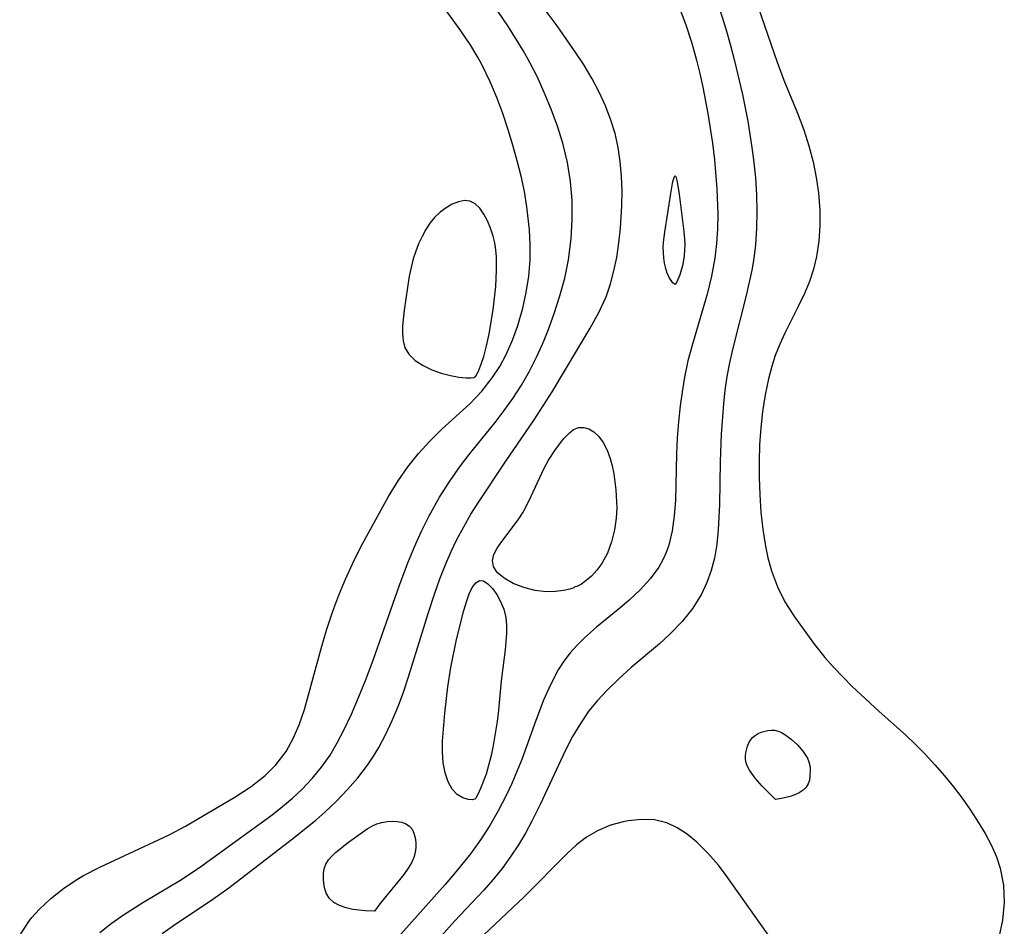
# Model space of a CAD drawing. Header units: metres. Extents: x 1073367 to 1082519, y 1569854 to 1574957.
# Tile 928 of 1056: x 1080643 to 1080741, y 1572897 to 1572988. Entities that reach past the tile are written whole.
import ezdxf

# ---------------------------------------------------------------- set-up
doc = ezdxf.new("R2010")
doc.units = ezdxf.units.M
doc.layers.add('CGG_CurvaNivelLidar_v1', color=253, linetype='Continuous', lineweight=30)

msp = doc.modelspace()

# ---------------------------------------------------------------- linework, layer by layer
at = {"layer": 'CGG_CurvaNivelLidar_v1'}
for p, q in [((1080715.9922, 1572991.071, 73), (1080718.6724, 1572983.2642, 73)), ((1080687.045, 1572986.4969, 73), (1080684.8468, 1572989.5543, 73)), ((1080696.7106, 1572986.9013, 72), (1080694.74, 1572989.5926, 72)), ((1080712.7036, 1572989.2167, 72.5), (1080713.5519, 1572986.574, 72.5)), ((1080691.8751, 1572986.7819, 72.5), (1080690.8045, 1572988.3586, 72.5)), ((1080708.9047, 1572988.7459, 72), (1080709.5607, 1572986.977, 72)), ((1080698.5936, 1572984.2085, 72), (1080696.7106, 1572986.9013, 72)), ((1080709.5607, 1572986.977, 72), (1080710.145, 1572985.1632, 72)), ((1080688.0962, 1572984.9363, 73), (1080687.045, 1572986.4969, 73)), ((1080693.3305, 1572984.4364, 72.5), (1080691.8751, 1572986.7819, 72.5)), ((1080713.5519, 1572986.574, 72.5), (1080713.9858, 1572985.0529, 72.5)), ((1080688.7547, 1572983.8527, 73), (1080688.0962, 1572984.9363, 73)), ((1080710.145, 1572985.1632, 72), (1080710.6247, 1572983.4467, 72)), ((1080713.9858, 1572985.0529, 72.5), (1080714.3885, 1572983.521, 72.5)), ((1080689.2016, 1572983.0461, 73), (1080688.7547, 1572983.8527, 73)), ((1080693.9997, 1572983.2337, 72.5), (1080693.3305, 1572984.4364, 72.5)), ((1080699.3335, 1572983.0751, 72), (1080698.5936, 1572984.2085, 72)), ((1080690.0448, 1572981.3066, 73), (1080689.2016, 1572983.0461, 73)), ((1080694.7453, 1572981.7513, 72.5), (1080693.9997, 1572983.2337, 72.5)), ((1080700.2014, 1572981.6005, 72), (1080699.3335, 1572983.0751, 72)), ((1080710.6247, 1572983.4467, 72), (1080710.9517, 1572982.1184, 72)), ((1080714.3885, 1572983.521, 72.5), (1080715.1951, 1572980.0352, 72.5)), ((1080718.6724, 1572983.2642, 73), (1080719.3514, 1572981.4614, 73)), ((1080710.9517, 1572982.1184, 72), (1080711.2479, 1572980.7785, 72)), ((1080690.6969, 1572979.7324, 73), (1080690.0448, 1572981.3066, 73)), ((1080695.4329, 1572980.2432, 72.5), (1080694.7453, 1572981.7513, 72.5)), ((1080700.9087, 1572980.2638, 72), (1080700.2014, 1572981.6005, 72)), ((1080719.3514, 1572981.4614, 73), (1080720.6947, 1572978.1679, 73)), ((1080696.1267, 1572978.5774, 72.5), (1080695.4329, 1572980.2432, 72.5)), ((1080701.5462, 1572978.8931, 72), (1080700.9087, 1572980.2638, 72)), ((1080711.2479, 1572980.7785, 72), (1080711.747, 1572978.1523, 72)), ((1080715.1951, 1572980.0352, 72.5), (1080715.73, 1572977.3639, 72.5)), ((1080691.2873, 1572978.126, 73), (1080690.6969, 1572979.7324, 73)), ((1080691.8325, 1572976.4971, 73), (1080691.2873, 1572978.126, 73)), ((1080696.7537, 1572976.8921, 72.5), (1080696.1267, 1572978.5774, 72.5)), ((1080702.0902, 1572977.4845, 72), (1080701.5462, 1572978.8931, 72)), ((1080711.747, 1572978.1523, 72), (1080712.2091, 1572975.1836, 72)), ((1080720.6947, 1572978.1679, 73), (1080721.323, 1572976.5175, 73)), ((1080702.493, 1572976.139, 72), (1080702.0902, 1572977.4845, 72)), ((1080715.73, 1572977.3639, 72.5), (1080716.1586, 1572974.7645, 72.5)), ((1080692.3077, 1572974.9667, 73), (1080691.8325, 1572976.4971, 73)), ((1080697.2955, 1572975.1863, 72.5), (1080696.7537, 1572976.8921, 72.5)), ((1080702.7999, 1572974.7641, 72), (1080702.493, 1572976.139, 72)), ((1080721.323, 1572976.5175, 73), (1080721.84, 1572974.926, 73)), ((1080697.7689, 1572973.2484, 72.5), (1080697.2955, 1572975.1863, 72.5)), ((1080712.2091, 1572975.1836, 72), (1080712.4159, 1572973.5328, 72)), ((1080692.7443, 1572973.4245, 73), (1080692.3077, 1572974.9667, 73)), ((1080703.016, 1572973.3669, 72), (1080702.7999, 1572974.7641, 72)), ((1080716.1586, 1572974.7645, 72.5), (1080716.3229, 1572973.5025, 72.5)), ((1080721.84, 1572974.926, 73), (1080722.2627, 1572973.3143, 73)), ((1080693.1235, 1572971.9039, 73), (1080692.7443, 1572973.4245, 73)), ((1080698.0614, 1572971.3602, 72.5), (1080697.7689, 1572973.2484, 72.5)), ((1080703.1489, 1572971.8907, 72), (1080703.016, 1572973.3669, 72)), ((1080712.4159, 1572973.5328, 72), (1080712.6647, 1572970.6298, 72)), ((1080716.3229, 1572973.5025, 72.5), (1080716.4976, 1572971.7114, 72.5)), ((1080722.2627, 1572973.3143, 73), (1080722.5685, 1572971.7664, 73)), ((1080693.4481, 1572970.3747, 73), (1080693.1235, 1572971.9039, 73)), ((1080698.2107, 1572969.4533, 72.5), (1080698.0614, 1572971.3602, 72.5)), ((1080703.2012, 1572970.404, 72), (1080703.1489, 1572971.8907, 72)), ((1080708.0507, 1572970.1526, 71.5), (1080708.2737, 1572971.351, 71.5)), ((1080708.2737, 1572971.351, 71.5), (1080708.4182, 1572971.8451, 71.5)), ((1080708.4182, 1572971.8451, 71.5), (1080708.4883, 1572971.9214, 71.5)), ((1080708.4883, 1572971.9214, 71.5), (1080708.5577, 1572971.8419, 71.5)), ((1080708.5577, 1572971.8419, 71.5), (1080708.692, 1572971.3301, 71.5)), ((1080708.692, 1572971.3301, 71.5), (1080708.8879, 1572970.0946, 71.5)), ((1080716.4976, 1572971.7114, 72.5), (1080716.5975, 1572970.0362, 72.5)), ((1080722.5685, 1572971.7664, 73), (1080722.7822, 1572970.211, 73)), ((1080693.7095, 1572968.839, 73), (1080693.4481, 1572970.3747, 73)), ((1080703.1858, 1572968.9129, 72), (1080703.2012, 1572970.404, 72)), ((1080707.4619, 1572966.2882, 71.5), (1080708.0507, 1572970.1526, 71.5)), ((1080712.6647, 1572970.6298, 72), (1080712.7465, 1572968.1173, 72)), ((1080722.7822, 1572970.211, 73), (1080722.9123, 1572968.4811, 73)), ((1080686.8686, 1572969.3381, 73.5), (1080686.2559, 1572969.0956, 73.5)), ((1080687.4625, 1572969.4486, 73.5), (1080686.8686, 1572969.3381, 73.5)), ((1080688.0169, 1572969.3925, 73.5), (1080687.4625, 1572969.4486, 73.5)), ((1080688.5362, 1572969.1249, 73.5), (1080688.0169, 1572969.3925, 73.5)), ((1080688.9978, 1572968.6812, 73.5), (1080688.5362, 1572969.1249, 73.5)), ((1080698.2326, 1572967.5382, 72.5), (1080698.2107, 1572969.4533, 72.5)), ((1080708.8879, 1572970.0946, 71.5), (1080709.326, 1572966.6368, 71.5)), ((1080716.5975, 1572970.0362, 72.5), (1080716.6346, 1572968.3637, 72.5)), ((1080685.051, 1572968.2999, 73.5), (1080684.4984, 1572967.767, 73.5)), ((1080685.6437, 1572968.7448, 73.5), (1080685.051, 1572968.2999, 73.5)), ((1080686.2559, 1572969.0956, 73.5), (1080685.6437, 1572968.7448, 73.5)), ((1080689.4083, 1572968.1062, 73.5), (1080688.9978, 1572968.6812, 73.5)), ((1080693.9664, 1572966.5326, 73), (1080693.7095, 1572968.839, 73)), ((1080703.0517, 1572966.6962, 72), (1080703.1858, 1572968.9129, 72)), ((1080716.6346, 1572968.3637, 72.5), (1080716.604, 1572966.6969, 72.5)), ((1080722.9123, 1572968.4811, 73), (1080722.926, 1572966.9274, 73)), ((1080684.0317, 1572967.1895, 73.5), (1080683.6128, 1572966.5518, 73.5)), ((1080684.4984, 1572967.767, 73.5), (1080684.0317, 1572967.1895, 73.5)), ((1080689.7703, 1572967.4337, 73.5), (1080689.4083, 1572968.1062, 73.5)), ((1080690.0816, 1572966.6885, 73.5), (1080689.7703, 1572967.4337, 73.5)), ((1080698.1305, 1572965.6248, 72.5), (1080698.2326, 1572967.5382, 72.5)), ((1080712.7465, 1572968.1173, 72), (1080712.7218, 1572966.6329, 72)), ((1080683.6128, 1572966.5518, 73.5), (1080683.2368, 1572965.8683, 73.5)), ((1080690.3353, 1572965.8885, 73.5), (1080690.0816, 1572966.6885, 73.5)), ((1080694.039, 1572965.0242, 73), (1080693.9664, 1572966.5326, 73)), ((1080702.8884, 1572965.2233, 72), (1080703.0517, 1572966.6962, 72)), ((1080707.341, 1572965.3076, 71.5), (1080707.4619, 1572966.2882, 71.5)), ((1080709.326, 1572966.6368, 71.5), (1080709.427, 1572965.6289, 71.5)), ((1080712.7218, 1572966.6329, 72), (1080712.6297, 1572965.1574, 72)), ((1080716.604, 1572966.6969, 72.5), (1080716.4959, 1572965.0391, 72.5)), ((1080722.926, 1572966.9274, 73), (1080722.829, 1572965.3901, 73)), ((1080683.2368, 1572965.8683, 73.5), (1080682.9016, 1572965.1496, 73.5)), ((1080690.4885, 1572965.2266, 73.5), (1080690.3353, 1572965.8885, 73.5)), ((1080690.5991, 1572964.5447, 73.5), (1080690.4885, 1572965.2266, 73.5)), ((1080697.8638, 1572963.5335, 72.5), (1080698.1305, 1572965.6248, 72.5)), ((1080702.6637, 1572963.7685, 72), (1080702.8884, 1572965.2233, 72)), ((1080707.3112, 1572964.7683, 71.5), (1080707.341, 1572965.3076, 71.5)), ((1080709.427, 1572965.6289, 71.5), (1080709.4482, 1572965.062, 71.5)), ((1080722.829, 1572965.3901, 73), (1080722.603, 1572963.8782, 73)), ((1080682.6081, 1572964.4033, 73.5), (1080682.3601, 1572963.6345, 73.5)), ((1080682.9016, 1572965.1496, 73.5), (1080682.6081, 1572964.4033, 73.5)), ((1080690.6659, 1572963.8482, 73.5), (1080690.5991, 1572964.5447, 73.5)), ((1080694.0195, 1572963.5221, 73), (1080694.039, 1572965.0242, 73)), ((1080707.3566, 1572963.7328, 71.5), (1080707.3112, 1572964.7683, 71.5)), ((1080709.4482, 1572965.062, 71.5), (1080709.3967, 1572963.9782, 71.5)), ((1080712.6297, 1572965.1574, 72), (1080712.4563, 1572963.6938, 72)), ((1080716.4959, 1572965.0391, 72.5), (1080716.3364, 1572963.6704, 72.5)), ((1080682.3601, 1572963.6345, 73.5), (1080682.1446, 1572962.7768, 73.5)), ((1080690.6804, 1572962.5054, 73.5), (1080690.6659, 1572963.8482, 73.5)), ((1080693.8799, 1572961.9007, 73), (1080694.0195, 1572963.5221, 73)), ((1080697.487, 1572961.7251, 72.5), (1080697.8638, 1572963.5335, 72.5)), ((1080702.3914, 1572962.4343, 72), (1080702.6637, 1572963.7685, 72)), ((1080707.4304, 1572963.2109, 71.5), (1080707.3566, 1572963.7328, 71.5)), ((1080709.3967, 1572963.9782, 71.5), (1080709.2491, 1572963.0594, 71.5)), ((1080712.4563, 1572963.6938, 72), (1080712.1163, 1572961.897, 72)), ((1080716.3364, 1572963.6704, 72.5), (1080716.1411, 1572962.4957, 72.5)), ((1080722.603, 1572963.8782, 73), (1080722.2963, 1572962.6199, 73)), ((1080682.1446, 1572962.7768, 73.5), (1080681.9715, 1572961.9047, 73.5)), ((1080690.594, 1572960.8679, 73.5), (1080690.6804, 1572962.5054, 73.5)), ((1080702.044, 1572961.1298, 72), (1080702.3914, 1572962.4343, 72)), ((1080707.5478, 1572962.6828, 71.5), (1080707.4304, 1572963.2109, 71.5)), ((1080707.703, 1572962.2027, 71.5), (1080707.5478, 1572962.6828, 71.5)), ((1080709.2491, 1572963.0594, 71.5), (1080708.952, 1572962.0567, 71.5)), ((1080716.1411, 1572962.4957, 72.5), (1080715.5854, 1572959.9776, 72.5)), ((1080722.2963, 1572962.6199, 73), (1080721.893, 1572961.3897, 73)), ((1080681.9715, 1572961.9047, 73.5), (1080681.4511, 1572958.5199, 73.5)), ((1080693.6306, 1572960.2962, 73), (1080693.8799, 1572961.9007, 73)), ((1080696.9998, 1572959.9369, 72.5), (1080697.487, 1572961.7251, 72.5)), ((1080707.8907, 1572961.7915, 71.5), (1080707.703, 1572962.2027, 71.5)), ((1080708.089, 1572961.4763, 71.5), (1080707.8907, 1572961.7915, 71.5)), ((1080708.2763, 1572961.2481, 71.5), (1080708.089, 1572961.4763, 71.5)), ((1080708.6487, 1572961.3429, 71.5), (1080708.5, 1572961.0818, 71.5)), ((1080708.952, 1572962.0567, 71.5), (1080708.6487, 1572961.3429, 71.5)), ((1080712.1163, 1572961.897, 72), (1080711.6708, 1572960.1175, 72)), ((1080721.893, 1572961.3897, 73), (1080721.4044, 1572960.191, 73)), ((1080690.3409, 1572958.5981, 73.5), (1080690.594, 1572960.8679, 73.5)), ((1080693.2871, 1572958.7141, 73), (1080693.6306, 1572960.2962, 73)), ((1080701.6022, 1572959.8634, 72), (1080702.044, 1572961.1298, 72)), ((1080708.4223, 1572961.1136, 71.5), (1080708.2763, 1572961.2481, 71.5)), ((1080708.5, 1572961.0818, 71.5), (1080708.4223, 1572961.1136, 71.5)), ((1080696.4267, 1572958.1695, 72.5), (1080696.9998, 1572959.9369, 72.5)), ((1080700.8698, 1572958.2781, 72), (1080701.6022, 1572959.8634, 72)), ((1080711.6708, 1572960.1175, 72), (1080710.207, 1572955.1342, 72)), ((1080715.5854, 1572959.9776, 72.5), (1080714.1986, 1572954.6012, 72.5)), ((1080721.4044, 1572960.191, 73), (1080720.7663, 1572958.8693, 73)), ((1080681.4511, 1572958.5199, 73.5), (1080681.2938, 1572956.94, 73.5)), ((1080690.1514, 1572957.3617, 73.5), (1080690.3409, 1572958.5981, 73.5)), ((1080692.8007, 1572956.9886, 73), (1080693.2871, 1572958.7141, 73)), ((1080720.7663, 1572958.8693, 73), (1080719.4237, 1572956.2371, 73)), ((1080689.9271, 1572956.1314, 73.5), (1080690.1514, 1572957.3617, 73.5)), ((1080695.7837, 1572956.425, 72.5), (1080696.4267, 1572958.1695, 72.5)), ((1080700.014, 1572956.735, 72), (1080700.8698, 1572958.2781, 72)), ((1080681.2938, 1572956.94, 73.5), (1080681.2832, 1572956.18, 73.5)), ((1080692.2733, 1572955.5111, 73), (1080692.8007, 1572956.9886, 73)), ((1080695.2509, 1572955.1167, 72.5), (1080695.7837, 1572956.425, 72.5)), ((1080696.2304, 1572950.3795, 72), (1080700.014, 1572956.735, 72)), ((1080681.2832, 1572956.18, 73.5), (1080681.3447, 1572955.4518, 73.5)), ((1080681.3447, 1572955.4518, 73.5), (1080681.5399, 1572954.7497, 73.5)), ((1080689.6733, 1572954.9619, 73.5), (1080689.9271, 1572956.1314, 73.5)), ((1080691.6392, 1572954.088, 73), (1080692.2733, 1572955.5111, 73)), ((1080719.4237, 1572956.2371, 73), (1080718.9281, 1572955.1243, 73)), ((1080681.5399, 1572954.7497, 73.5), (1080681.9408, 1572954.0852, 73.5)), ((1080689.3969, 1572953.9074, 73.5), (1080689.6733, 1572954.9619, 73.5)), ((1080694.67, 1572953.831, 72.5), (1080695.2509, 1572955.1167, 72.5)), ((1080710.207, 1572955.1342, 72), (1080709.771, 1572953.4586, 72)), ((1080714.1986, 1572954.6012, 72.5), (1080713.9023, 1572953.2474, 72.5)), ((1080718.9281, 1572955.1243, 73), (1080718.4853, 1572953.9818, 73)), ((1080681.9408, 1572954.0852, 73.5), (1080682.5582, 1572953.4887, 73.5)), ((1080682.5582, 1572953.4887, 73.5), (1080683.339, 1572952.9798, 73.5)), ((1080689.1518, 1572953.1376, 73.5), (1080689.3969, 1572953.9074, 73.5)), ((1080690.9879, 1572952.9041, 73), (1080691.6392, 1572954.088, 73)), ((1080693.947, 1572952.4212, 72.5), (1080694.67, 1572953.831, 72.5)), ((1080709.771, 1572953.4586, 72), (1080709.4297, 1572951.8392, 72)), ((1080718.4853, 1572953.9818, 73), (1080718.1664, 1572953.0236, 73)), ((1080683.339, 1572952.9798, 73.5), (1080684.2232, 1572952.5591, 73.5)), ((1080684.2232, 1572952.5591, 73.5), (1080685.152, 1572952.2274, 73.5)), ((1080688.6723, 1572952.0415, 73.5), (1080688.9131, 1572952.5225, 73.5)), ((1080688.9131, 1572952.5225, 73.5), (1080689.1518, 1572953.1376, 73.5)), ((1080690.247, 1572951.7781, 73), (1080690.9879, 1572952.9041, 73)), ((1080693.1534, 1572951.0493, 72.5), (1080693.947, 1572952.4212, 72.5)), ((1080713.9023, 1572953.2474, 72.5), (1080713.66, 1572951.8931, 72.5)), ((1080718.1664, 1572953.0236, 73), (1080717.7964, 1572951.6632, 73)), ((1080685.152, 1572952.2274, 73.5), (1080686.0678, 1572951.9858, 73.5)), ((1080686.0678, 1572951.9858, 73.5), (1080686.9143, 1572951.834, 73.5)), ((1080686.9143, 1572951.834, 73.5), (1080687.6353, 1572951.7689, 73.5)), ((1080687.6353, 1572951.7689, 73.5), (1080688.1065, 1572951.772, 73.5)), ((1080688.1065, 1572951.772, 73.5), (1080688.4082, 1572951.8075, 73.5)), ((1080688.4082, 1572951.8075, 73.5), (1080688.5, 1572951.8563, 73.5)), ((1080688.5, 1572951.8563, 73.5), (1080688.562, 1572951.8853, 73.5)), ((1080688.562, 1572951.8853, 73.5), (1080688.6723, 1572952.0415, 73.5)), ((1080689.193, 1572950.445, 73), (1080690.247, 1572951.7781, 73)), ((1080709.4297, 1572951.8392, 72), (1080709.2146, 1572950.5791, 72)), ((1080713.66, 1572951.8931, 72.5), (1080713.4652, 1572950.5287, 72.5)), ((1080717.7964, 1572951.6632, 73), (1080717.462, 1572950.0553, 73)), ((1080692.2948, 1572949.7169, 72.5), (1080693.1534, 1572951.0493, 72.5)), ((1080709.2146, 1572950.5791, 72), (1080708.9926, 1572948.979, 72)), ((1080713.4652, 1572950.5287, 72.5), (1080713.3107, 1572949.1564, 72.5)), ((1080688.0297, 1572949.2089, 73), (1080689.193, 1572950.445, 73)), ((1080691.4268, 1572948.4928, 72.5), (1080692.2948, 1572949.7169, 72.5)), ((1080694.4428, 1572947.5615, 72), (1080696.2304, 1572950.3795, 72)), ((1080717.462, 1572950.0553, 73), (1080717.2114, 1572948.419, 73)), ((1080685.2183, 1572946.6404, 73), (1080688.0297, 1572949.2089, 73)), ((1080690.5196, 1572947.2979, 72.5), (1080691.4268, 1572948.4928, 72.5)), ((1080708.9926, 1572948.979, 72), (1080708.8211, 1572947.3751, 72)), ((1080713.3107, 1572949.1564, 72.5), (1080713.0849, 1572946.1287, 72.5)), ((1080691.5448, 1572943.3627, 72), (1080694.4428, 1572947.5615, 72)), ((1080717.2114, 1572948.419, 73), (1080717.032, 1572946.7626, 73)), ((1080684.0276, 1572945.4606, 73), (1080685.2183, 1572946.6404, 73)), ((1080687.9579, 1572944.113, 72.5), (1080690.5196, 1572947.2979, 72.5)), ((1080697.8689, 1572946.2202, 71.5), (1080698.3577, 1572946.6001, 71.5)), ((1080698.3577, 1572946.6001, 71.5), (1080698.8653, 1572946.8126, 71.5)), ((1080698.8653, 1572946.8126, 71.5), (1080699.3706, 1572946.8235, 71.5)), ((1080699.3706, 1572946.8235, 71.5), (1080699.8809, 1572946.6659, 71.5)), ((1080699.8809, 1572946.6659, 71.5), (1080700.3766, 1572946.3665, 71.5)), ((1080708.8211, 1572947.3751, 72), (1080708.6979, 1572945.7725, 72)), ((1080717.032, 1572946.7626, 73), (1080716.9166, 1572945.093, 73)), ((1080696.5582, 1572944.6267, 71.5), (1080697.3922, 1572945.7178, 71.5)), ((1080697.3922, 1572945.7178, 71.5), (1080697.8689, 1572946.2202, 71.5)), ((1080700.3766, 1572946.3665, 71.5), (1080700.8367, 1572945.9424, 71.5)), ((1080700.8367, 1572945.9424, 71.5), (1080701.3052, 1572945.3078, 71.5)), ((1080708.6979, 1572945.7725, 72), (1080708.6225, 1572944.1768, 72)), ((1080713.0849, 1572946.1287, 72.5), (1080712.9856, 1572943.4161, 72.5)), ((1080682.897, 1572944.2093, 73), (1080684.0276, 1572945.4606, 73)), ((1080695.8591, 1572943.5336, 71.5), (1080696.5582, 1572944.6267, 71.5)), ((1080701.3052, 1572945.3078, 71.5), (1080701.699, 1572944.556, 71.5)), ((1080716.9166, 1572945.093, 73), (1080716.8628, 1572943.4345, 73)), ((1080681.839, 1572942.8888, 73), (1080682.897, 1572944.2093, 73)), ((1080687.0848, 1572942.9786, 72.5), (1080687.9579, 1572944.113, 72.5)), ((1080701.699, 1572944.556, 71.5), (1080702.0178, 1572943.7165, 71.5)), ((1080702.0178, 1572943.7165, 71.5), (1080702.2231, 1572942.9721, 71.5)), ((1080708.6225, 1572944.1768, 72), (1080708.5108, 1572939.526, 72)), ((1080680.8571, 1572941.4859, 73), (1080681.839, 1572942.8888, 73)), ((1080686.0055, 1572941.4454, 72.5), (1080687.0848, 1572942.9786, 72.5)), ((1080688.891, 1572939.3954, 72), (1080691.5448, 1572943.3627, 72)), ((1080693.895, 1572939.4645, 71.5), (1080695.4331, 1572942.7506, 71.5)), ((1080695.4331, 1572942.7506, 71.5), (1080695.8591, 1572943.5336, 71.5)), ((1080702.2231, 1572942.9721, 71.5), (1080702.3825, 1572942.1941, 71.5)), ((1080712.9856, 1572943.4161, 72.5), (1080712.9156, 1572939.111, 72.5)), ((1080716.8628, 1572943.4345, 73), (1080716.8674, 1572941.8553, 73)), ((1080702.3825, 1572942.1941, 71.5), (1080702.5911, 1572940.5737, 71.5)), ((1080716.8674, 1572941.8553, 73), (1080716.93, 1572940.1027, 73)), ((1080679.8945, 1572939.9143, 73), (1080680.8571, 1572941.4859, 73)), ((1080684.9983, 1572939.857, 72.5), (1080686.0055, 1572941.4454, 72.5)), ((1080678.9913, 1572938.3037, 73), (1080679.8945, 1572939.9143, 73)), ((1080683.9539, 1572938.0014, 72.5), (1080684.9983, 1572939.857, 72.5)), ((1080702.5911, 1572940.5737, 71.5), (1080702.6728, 1572938.8004, 71.5)), ((1080716.93, 1572940.1027, 73), (1080717.0526, 1572938.3622, 73)), ((1080688.1237, 1572938.1657, 72), (1080688.891, 1572939.3954, 72)), ((1080693.3376, 1572938.3737, 71.5), (1080693.895, 1572939.4645, 71.5)), ((1080702.6728, 1572938.8004, 71.5), (1080702.6148, 1572937.772, 71.5)), ((1080708.5108, 1572939.526, 72), (1080708.4002, 1572937.9811, 72)), ((1080712.9156, 1572939.111, 72.5), (1080712.791, 1572936.5892, 72.5)), ((1080677.1417, 1572934.9041, 73), (1080678.9913, 1572938.3037, 73)), ((1080683.1892, 1572936.4667, 72.5), (1080683.9539, 1572938.0014, 72.5)), ((1080687.3956, 1572936.9122, 72), (1080688.1237, 1572938.1657, 72)), ((1080692.8337, 1572937.5813, 71.5), (1080693.3376, 1572938.3737, 71.5)), ((1080702.6148, 1572937.772, 71.5), (1080702.4444, 1572936.5911, 71.5)), ((1080708.4002, 1572937.9811, 72), (1080708.1949, 1572936.4849, 72)), ((1080717.0526, 1572938.3622, 73), (1080717.2413, 1572936.6423, 73)), ((1080686.715, 1572935.632, 72), (1080687.3956, 1572936.9122, 72)), ((1080691.1977, 1572935.4417, 71.5), (1080692.8337, 1572937.5813, 71.5)), ((1080682.4812, 1572934.899, 72.5), (1080683.1892, 1572936.4667, 72.5)), ((1080702.4444, 1572936.5911, 71.5), (1080702.1541, 1572935.4001, 71.5)), ((1080708.1949, 1572936.4849, 72), (1080707.8532, 1572935.054, 72)), ((1080712.791, 1572936.5892, 72.5), (1080712.6401, 1572935.1699, 72.5)), ((1080717.2413, 1572936.6423, 73), (1080717.5082, 1572934.9532, 73)), ((1080676.3035, 1572933.2132, 73), (1080677.1417, 1572934.9041, 73)), ((1080681.8232, 1572933.3041, 72.5), (1080682.4812, 1572934.899, 72.5)), ((1080686.1371, 1572934.4272, 72), (1080686.715, 1572935.632, 72)), ((1080690.4024, 1572934.1438, 71.5), (1080690.7382, 1572934.7825, 71.5)), ((1080690.7382, 1572934.7825, 71.5), (1080691.1977, 1572935.4417, 71.5)), ((1080702.1541, 1572935.4001, 71.5), (1080701.7345, 1572934.2634, 71.5)), ((1080707.8532, 1572935.054, 72), (1080707.5991, 1572934.326, 72)), ((1080712.6401, 1572935.1699, 72.5), (1080712.4028, 1572933.7834, 72.5)), ((1080717.5082, 1572934.9532, 73), (1080717.7504, 1572933.7984, 73)), ((1080685.6045, 1572933.1997, 72), (1080686.1371, 1572934.4272, 72)), ((1080690.2586, 1572933.5248, 71.5), (1080690.4024, 1572934.1438, 71.5)), ((1080701.7345, 1572934.2634, 71.5), (1080701.1815, 1572933.2416, 71.5)), ((1080707.5991, 1572934.326, 72), (1080707.3113, 1572933.6774, 72)), ((1080712.4028, 1572933.7834, 72.5), (1080712.0859, 1572932.539, 72.5)), ((1080717.7504, 1572933.7984, 73), (1080718.0993, 1572932.5042, 73)), ((1080675.6009, 1572931.6591, 73), (1080676.3035, 1572933.2132, 73)), ((1080680.9872, 1572931.0811, 72.5), (1080681.8232, 1572933.3041, 72.5)), ((1080685.0175, 1572931.6955, 72), (1080685.6045, 1572933.1997, 72)), ((1080690.3672, 1572932.9232, 71.5), (1080690.2586, 1572933.5248, 71.5)), ((1080690.7517, 1572932.3339, 71.5), (1080690.3672, 1572932.9232, 71.5)), ((1080701.1815, 1572933.2416, 71.5), (1080700.6717, 1572932.5596, 71.5)), ((1080706.8497, 1572932.8582, 72), (1080705.9966, 1572931.6943, 72)), ((1080707.3113, 1572933.6774, 72), (1080706.8497, 1572932.8582, 72)), ((1080691.4341, 1572931.764, 71.5), (1080690.7517, 1572932.3339, 71.5)), ((1080700.1314, 1572931.9859, 71.5), (1080699.6046, 1572931.5272, 71.5)), ((1080700.6717, 1572932.5596, 71.5), (1080700.1314, 1572931.9859, 71.5)), ((1080712.0859, 1572932.539, 72.5), (1080711.6663, 1572931.339, 72.5)), ((1080718.0993, 1572932.5042, 73), (1080718.6881, 1572930.9159, 73)), ((1080674.9454, 1572930.0757, 73), (1080675.6009, 1572931.6591, 73)), ((1080678.3554, 1572923.6081, 72.5), (1080680.9872, 1572931.0811, 72.5)), ((1080684.477, 1572930.1698, 72), (1080685.0175, 1572931.6955, 72)), ((1080687.9494, 1572930.1965, 71.5), (1080688.256, 1572930.8456, 71.5)), ((1080688.256, 1572930.8456, 71.5), (1080688.5925, 1572931.3192, 71.5)), ((1080688.5925, 1572931.3192, 71.5), (1080688.9685, 1572931.5528, 71.5)), ((1080688.9685, 1572931.5528, 71.5), (1080689.3795, 1572931.4977, 71.5)), ((1080689.3795, 1572931.4977, 71.5), (1080689.8171, 1572931.2093, 71.5)), ((1080689.8171, 1572931.2093, 71.5), (1080690.2599, 1572930.7462, 71.5)), ((1080692.339, 1572931.2511, 71.5), (1080691.4341, 1572931.764, 71.5)), ((1080693.3898, 1572930.8333, 71.5), (1080692.339, 1572931.2511, 71.5)), ((1080694.5118, 1572930.5466, 71.5), (1080693.3898, 1572930.8333, 71.5)), ((1080698.3829, 1572930.8222, 71.5), (1080697.9768, 1572930.6853, 71.5)), ((1080698.5, 1572930.9164, 71.5), (1080698.3829, 1572930.8222, 71.5)), ((1080698.6943, 1572930.9478, 71.5), (1080698.5, 1572930.9164, 71.5)), ((1080699.1347, 1572931.19, 71.5), (1080698.6943, 1572930.9478, 71.5)), ((1080699.6046, 1572931.5272, 71.5), (1080699.1347, 1572931.19, 71.5)), ((1080705.9966, 1572931.6943, 72), (1080705.0026, 1572930.6083, 72)), ((1080711.6663, 1572931.339, 72.5), (1080711.1346, 1572930.1935, 72.5)), ((1080718.6881, 1572930.9159, 73), (1080719.4393, 1572929.4074, 73)), ((1080674.3427, 1572928.4665, 73), (1080674.9454, 1572930.0757, 73)), ((1080683.844, 1572928.2368, 72), (1080684.477, 1572930.1698, 72)), ((1080687.6656, 1572929.4208, 71.5), (1080687.9494, 1572930.1965, 71.5)), ((1080690.2599, 1572930.7462, 71.5), (1080690.686, 1572930.1523, 71.5)), ((1080690.686, 1572930.1523, 71.5), (1080691.0714, 1572929.4596, 71.5)), ((1080695.6316, 1572930.4191, 71.5), (1080694.5118, 1572930.5466, 71.5)), ((1080696.5444, 1572930.4396, 71.5), (1080695.6316, 1572930.4191, 71.5)), ((1080697.3448, 1572930.5434, 71.5), (1080696.5444, 1572930.4396, 71.5)), ((1080697.9768, 1572930.6853, 71.5), (1080697.3448, 1572930.5434, 71.5)), ((1080705.0026, 1572930.6083, 72), (1080703.9094, 1572929.5797, 72)), ((1080711.1346, 1572930.1935, 72.5), (1080710.2488, 1572928.7707, 72.5)), ((1080687.3989, 1572928.555, 71.5), (1080687.6656, 1572929.4208, 71.5)), ((1080691.0714, 1572929.4596, 71.5), (1080691.3882, 1572928.6906, 71.5)), ((1080703.1646, 1572928.9354, 72), (1080700.655, 1572926.8754, 72)), ((1080703.9094, 1572929.5797, 72), (1080703.1646, 1572928.9354, 72)), ((1080719.4393, 1572929.4074, 73), (1080720.3838, 1572927.9166, 73)), ((1080673.719, 1572926.5709, 73), (1080674.3427, 1572928.4665, 73)), ((1080681.8914, 1572921.9286, 72), (1080683.844, 1572928.2368, 72)), ((1080686.6699, 1572925.6535, 71.5), (1080687.3989, 1572928.555, 71.5)), ((1080691.3882, 1572928.6906, 71.5), (1080691.6025, 1572927.8596, 71.5)), ((1080691.6025, 1572927.8596, 71.5), (1080691.6832, 1572927.0939, 71.5)), ((1080710.2488, 1572928.7707, 72.5), (1080709.1933, 1572927.4467, 72.5)), ((1080720.3838, 1572927.9166, 73), (1080722.4041, 1572925.1598, 73)), ((1080691.6832, 1572927.0939, 71.5), (1080691.6822, 1572926.297, 71.5)), ((1080700.655, 1572926.8754, 72), (1080699.4417, 1572925.8102, 72)), ((1080709.1933, 1572927.4467, 72.5), (1080708.0076, 1572926.2094, 72.5)), ((1080673.2523, 1572924.9861, 73), (1080673.719, 1572926.5709, 73)), ((1080691.6822, 1572926.297, 71.5), (1080691.5272, 1572924.6372, 71.5)), ((1080708.0076, 1572926.2094, 72.5), (1080706.9402, 1572925.2338, 72.5)), ((1080671.5012, 1572918.6838, 73), (1080673.2523, 1572924.9861, 73)), ((1080686.1034, 1572922.8463, 71.5), (1080686.6699, 1572925.6535, 71.5)), ((1080698.7021, 1572925.0837, 72), (1080698.0152, 1572924.3125, 72)), ((1080699.4417, 1572925.8102, 72), (1080698.7021, 1572925.0837, 72)), ((1080706.9402, 1572925.2338, 72.5), (1080704.1102, 1572922.8591, 72.5)), ((1080722.4041, 1572925.1598, 73), (1080723.4386, 1572923.8685, 73)), ((1080691.5272, 1572924.6372, 71.5), (1080691.1324, 1572921.5323, 71.5)), ((1080698.0152, 1572924.3125, 72), (1080697.394, 1572923.4875, 72)), ((1080677.5835, 1572921.5646, 72.5), (1080678.3554, 1572923.6081, 72.5)), ((1080697.394, 1572923.4875, 72), (1080696.834, 1572922.6117, 72)), ((1080723.4386, 1572923.8685, 73), (1080724.2979, 1572922.8961, 73)), ((1080685.8124, 1572920.9262, 71.5), (1080686.1034, 1572922.8463, 71.5)), ((1080696.834, 1572922.6117, 72), (1080696.0538, 1572921.1387, 72)), ((1080704.1102, 1572922.8591, 72.5), (1080702.8753, 1572921.7439, 72.5)), ((1080724.2979, 1572922.8961, 73), (1080726.1347, 1572921.0124, 73)), ((1080676.9058, 1572919.878, 72.5), (1080677.5835, 1572921.5646, 72.5)), ((1080681.379, 1572920.4066, 72), (1080681.8914, 1572921.9286, 72)), ((1080691.1324, 1572921.5323, 71.5), (1080690.8611, 1572918.6137, 71.5)), ((1080696.0538, 1572921.1387, 72), (1080695.3679, 1572919.587, 72)), ((1080702.8753, 1572921.7439, 72.5), (1080701.6916, 1572920.5793, 72.5)), ((1080726.1347, 1572921.0124, 73), (1080727.4683, 1572919.7339, 73)), ((1080680.8441, 1572918.9737, 72), (1080681.379, 1572920.4066, 72)), ((1080685.5305, 1572918.2965, 71.5), (1080685.8124, 1572920.9262, 71.5)), ((1080701.6916, 1572920.5793, 72.5), (1080700.7581, 1572919.5757, 72.5)), ((1080676.1925, 1572918.2205, 72.5), (1080676.9058, 1572919.878, 72.5)), ((1080695.3679, 1572919.587, 72), (1080694.5927, 1572917.5811, 72)), ((1080700.7581, 1572919.5757, 72.5), (1080699.891, 1572918.5208, 72.5)), ((1080727.4683, 1572919.7339, 73), (1080728.8376, 1572918.4804, 73)), ((1080670.9795, 1572917.1425, 73), (1080671.5012, 1572918.6838, 73)), ((1080675.4344, 1572916.6023, 72.5), (1080676.1925, 1572918.2205, 72.5)), ((1080680.2608, 1572917.5721, 72), (1080680.8441, 1572918.9737, 72)), ((1080685.2893, 1572915.526, 71.5), (1080685.5305, 1572918.2965, 71.5)), ((1080690.8611, 1572918.6137, 71.5), (1080690.7266, 1572917.4689, 71.5)), ((1080699.891, 1572918.5208, 72.5), (1080699.036, 1572917.2846, 72.5)), ((1080728.8376, 1572918.4804, 73), (1080731.4721, 1572916.135, 73)), ((1080670.3922, 1572915.7691, 73), (1080670.9795, 1572917.1425, 73)), ((1080679.625, 1572916.2086, 72), (1080680.2608, 1572917.5721, 72)), ((1080690.7266, 1572917.4689, 71.5), (1080690.3453, 1572915.0765, 71.5)), ((1080694.5927, 1572917.5811, 72), (1080693.1945, 1572913.6797, 72)), ((1080699.036, 1572917.2846, 72.5), (1080698.2676, 1572915.9797, 72.5)), ((1080674.7798, 1572915.3392, 72.5), (1080675.4344, 1572916.6023, 72.5)), ((1080678.9292, 1572914.8919, 72), (1080679.625, 1572916.2086, 72)), ((1080716.2253, 1572915.8668, 72.5), (1080716.4798, 1572916.0842, 72.5)), ((1080716.4798, 1572916.0842, 72.5), (1080716.7672, 1572916.2635, 72.5)), ((1080716.7672, 1572916.2635, 72.5), (1080717.0775, 1572916.4078, 72.5)), ((1080717.0775, 1572916.4078, 72.5), (1080717.7369, 1572916.5896, 72.5)), ((1080717.7369, 1572916.5896, 72.5), (1080718.0739, 1572916.6187, 72.5)), ((1080718.0739, 1572916.6187, 72.5), (1080718.409, 1572916.5954, 72.5)), ((1080718.409, 1572916.5954, 72.5), (1080718.758, 1572916.5055, 72.5)), ((1080718.758, 1572916.5055, 72.5), (1080719.0997, 1572916.3603, 72.5)), ((1080719.0997, 1572916.3603, 72.5), (1080719.434, 1572916.1735, 72.5)), ((1080719.434, 1572916.1735, 72.5), (1080720.0777, 1572915.711, 72.5)), ((1080731.4721, 1572916.135, 73), (1080732.4823, 1572915.1678, 73)), ((1080669.6753, 1572914.4864, 73), (1080670.3922, 1572915.7691, 73)), ((1080674.06, 1572914.1244, 72.5), (1080674.7798, 1572915.3392, 72.5)), ((1080685.2819, 1572914.4389, 71.5), (1080685.2893, 1572915.526, 71.5)), ((1080698.2676, 1572915.9797, 72.5), (1080697.5635, 1572914.6239, 72.5)), ((1080715.7064, 1572915.0203, 72.5), (1080715.8445, 1572915.3285, 72.5)), ((1080715.8445, 1572915.3285, 72.5), (1080716.0162, 1572915.6135, 72.5)), ((1080716.0162, 1572915.6135, 72.5), (1080716.2253, 1572915.8668, 72.5)), ((1080720.0777, 1572915.711, 72.5), (1080720.6889, 1572915.1491, 72.5)), ((1080720.6889, 1572915.1491, 72.5), (1080721.2434, 1572914.5094, 72.5)), ((1080732.4823, 1572915.1678, 73), (1080733.4635, 1572914.1689, 73)), ((1080668.6459, 1572913.1369, 73), (1080669.6753, 1572914.4864, 73)), ((1080673.2116, 1572912.9172, 72.5), (1080674.06, 1572914.1244, 72.5)), ((1080677.7917, 1572913.1014, 72), (1080678.4704, 1572914.1165, 72)), ((1080678.4704, 1572914.1165, 72), (1080678.9292, 1572914.8919, 72)), ((1080685.3638, 1572913.3559, 71.5), (1080685.2819, 1572914.4389, 71.5)), ((1080690.3453, 1572915.0765, 71.5), (1080690.1307, 1572914.0706, 71.5)), ((1080697.5635, 1572914.6239, 72.5), (1080695.0282, 1572909.1797, 72.5)), ((1080715.4978, 1572914.0242, 72.5), (1080715.5299, 1572914.3626, 72.5)), ((1080715.5299, 1572914.3626, 72.5), (1080715.7064, 1572915.0203, 72.5)), ((1080721.2434, 1572914.5094, 72.5), (1080721.6866, 1572913.8195, 72.5)), ((1080733.4635, 1572914.1689, 73), (1080734.415, 1572913.1419, 73)), ((1080667.5984, 1572912.0972, 73), (1080668.6459, 1572913.1369, 73)), ((1080685.5476, 1572912.3579, 71.5), (1080685.3638, 1572913.3559, 71.5)), ((1080690.1307, 1572914.0706, 71.5), (1080689.6278, 1572912.233, 71.5)), ((1080693.1945, 1572913.6797, 72), (1080692.2008, 1572911.2702, 72)), ((1080715.5127, 1572913.6859, 72.5), (1080715.4978, 1572914.0242, 72.5)), ((1080715.5854, 1572913.3397, 72.5), (1080715.5127, 1572913.6859, 72.5)), ((1080715.7097, 1572912.996, 72.5), (1080715.5854, 1572913.3397, 72.5)), ((1080721.6866, 1572913.8195, 72.5), (1080721.8411, 1572913.4538, 72.5)), ((1080721.8411, 1572913.4538, 72.5), (1080721.9305, 1572913.0952, 72.5)), ((1080734.415, 1572913.1419, 73), (1080735.354, 1572912.0657, 73)), ((1080672.2724, 1572911.7761, 72.5), (1080673.2116, 1572912.9172, 72.5)), ((1080676.8442, 1572911.8649, 72), (1080677.7917, 1572913.1014, 72)), ((1080685.84, 1572911.4658, 71.5), (1080685.5476, 1572912.3579, 71.5)), ((1080689.6278, 1572912.233, 71.5), (1080689.0867, 1572910.7826, 71.5)), ((1080715.9049, 1572912.6216, 72.5), (1080715.7097, 1572912.996, 72.5)), ((1080716.4739, 1572911.8038, 72.5), (1080715.9049, 1572912.6216, 72.5)), ((1080721.9305, 1572913.0952, 72.5), (1080721.9723, 1572912.7269, 72.5)), ((1080721.9723, 1572912.7269, 72.5), (1080721.9434, 1572911.9844, 72.5)), ((1080666.1803, 1572910.9818, 73), (1080667.5984, 1572912.0972, 73)), ((1080671.2524, 1572910.6996, 72.5), (1080672.2724, 1572911.7761, 72.5)), ((1080675.8161, 1572910.6737, 72), (1080676.8442, 1572911.8649, 72)), ((1080686.2403, 1572910.7272, 71.5), (1080685.84, 1572911.4658, 71.5)), ((1080692.2008, 1572911.2702, 72), (1080691.6453, 1572910.0892, 72)), ((1080717.1622, 1572911.005, 72.5), (1080716.4739, 1572911.8038, 72.5)), ((1080721.7642, 1572911.268, 72.5), (1080721.5584, 1572910.922, 72.5)), ((1080721.8794, 1572911.6223, 72.5), (1080721.7642, 1572911.268, 72.5)), ((1080721.9434, 1572911.9844, 72.5), (1080721.8794, 1572911.6223, 72.5)), ((1080735.354, 1572912.0657, 73), (1080736.2532, 1572910.9629, 73)), ((1080664.6472, 1572909.9774, 73), (1080666.1803, 1572910.9818, 73)), ((1080670.3108, 1572909.8192, 72.5), (1080671.2524, 1572910.6996, 72.5)), ((1080674.7181, 1572909.5272, 72), (1080675.8161, 1572910.6737, 72)), ((1080686.7394, 1572910.1817, 71.5), (1080686.2403, 1572910.7272, 71.5)), ((1080687.3018, 1572909.8442, 71.5), (1080686.7394, 1572910.1817, 71.5)), ((1080688.8084, 1572910.1902, 71.5), (1080688.6012, 1572909.8236, 71.5)), ((1080689.0867, 1572910.7826, 71.5), (1080688.8084, 1572910.1902, 71.5)), ((1080718.5, 1572909.6902, 72.5), (1080717.1622, 1572911.005, 72.5)), ((1080720.8751, 1572910.3503, 72.5), (1080720.433, 1572910.1437, 72.5)), ((1080721.2609, 1572910.6101, 72.5), (1080720.8751, 1572910.3503, 72.5)), ((1080721.5584, 1572910.922, 72.5), (1080721.2609, 1572910.6101, 72.5)), ((1080736.2532, 1572910.9629, 73), (1080737.1264, 1572909.8068, 73)), ((1080659.6345, 1572907.0255, 73), (1080664.6472, 1572909.9774, 73)), ((1080669.3241, 1572908.9801, 72.5), (1080670.3108, 1572909.8192, 72.5)), ((1080673.5563, 1572908.4276, 72), (1080674.7181, 1572909.5272, 72)), ((1080687.843, 1572909.6798, 71.5), (1080687.3018, 1572909.8442, 71.5)), ((1080688.27, 1572909.6473, 71.5), (1080687.843, 1572909.6798, 71.5)), ((1080688.5, 1572909.717, 71.5), (1080688.27, 1572909.6473, 71.5)), ((1080688.6012, 1572909.8236, 71.5), (1080688.5, 1572909.717, 71.5)), ((1080691.6453, 1572910.0892, 72), (1080690.8508, 1572908.5732, 72)), ((1080719.1111, 1572909.7797, 72.5), (1080718.5, 1572909.6902, 72.5)), ((1080719.9691, 1572909.9836, 72.5), (1080719.1111, 1572909.7797, 72.5)), ((1080720.433, 1572910.1437, 72.5), (1080719.9691, 1572909.9836, 72.5)), ((1080737.1264, 1572909.8068, 73), (1080737.9523, 1572908.6306, 73)), ((1080668.3017, 1572908.1753, 72.5), (1080669.3241, 1572908.9801, 72.5)), ((1080672.647, 1572907.6355, 72), (1080673.5563, 1572908.4276, 72)), ((1080690.8508, 1572908.5732, 72), (1080689.9873, 1572907.0963, 72)), ((1080695.0282, 1572909.1797, 72.5), (1080694.2071, 1572907.5307, 72.5)), ((1080737.9523, 1572908.6306, 73), (1080738.7313, 1572907.4421, 73)), ((1080661.0348, 1572902.915, 72.5), (1080668.3017, 1572908.1753, 72.5)), ((1080670.1834, 1572905.6594, 72), (1080672.647, 1572907.6355, 72)), ((1080678.234, 1572907.0382, 71.5), (1080678.7278, 1572907.2609, 71.5)), ((1080678.7278, 1572907.2609, 71.5), (1080679.2334, 1572907.4104, 71.5)), ((1080679.2334, 1572907.4104, 71.5), (1080679.7471, 1572907.4954, 71.5)), ((1080679.7471, 1572907.4954, 71.5), (1080680.2576, 1572907.5234, 71.5)), ((1080680.2576, 1572907.5234, 71.5), (1080680.7528, 1572907.4971, 71.5)), ((1080680.7528, 1572907.4971, 71.5), (1080681.2183, 1572907.4137, 71.5)), ((1080681.2183, 1572907.4137, 71.5), (1080681.637, 1572907.2649, 71.5)), ((1080681.637, 1572907.2649, 71.5), (1080681.987, 1572907.0365, 71.5)), ((1080694.2071, 1572907.5307, 72.5), (1080693.5508, 1572906.3328, 72.5)), ((1080703.3091, 1572907.4762, 73), (1080702.0423, 1572907.1153, 73)), ((1080703.802, 1572907.573, 73), (1080703.3091, 1572907.4762, 73)), ((1080705.1207, 1572907.71, 73), (1080703.802, 1572907.573, 73)), ((1080706.4171, 1572907.649, 73), (1080705.1207, 1572907.71, 73)), ((1080707.665, 1572907.3536, 73), (1080706.4171, 1572907.649, 73)), ((1080708.708, 1572906.8738, 73), (1080707.665, 1572907.3536, 73)), ((1080738.7313, 1572907.4421, 73), (1080739.4319, 1572906.2875, 73)), ((1080658.0137, 1572906.1533, 73), (1080659.6345, 1572907.0255, 73)), ((1080675.9004, 1572905.4255, 71.5), (1080677.7543, 1572906.7598, 71.5)), ((1080677.7543, 1572906.7598, 71.5), (1080678.234, 1572907.0382, 71.5)), ((1080681.987, 1572907.0365, 71.5), (1080682.2496, 1572906.7159, 71.5)), ((1080682.2496, 1572906.7159, 71.5), (1080682.4341, 1572906.3212, 71.5)), ((1080682.4341, 1572906.3212, 71.5), (1080682.5532, 1572905.8744, 71.5)), ((1080689.9873, 1572907.0963, 72), (1080689.0599, 1572905.661, 72)), ((1080693.5508, 1572906.3328, 72.5), (1080692.8491, 1572905.1616, 72.5)), ((1080700.8123, 1572906.5979, 73), (1080699.6448, 1572905.9191, 73)), ((1080702.0423, 1572907.1153, 73), (1080700.8123, 1572906.5979, 73)), ((1080709.7023, 1572906.2189, 73), (1080708.708, 1572906.8738, 73)), ((1080739.4319, 1572906.2875, 73), (1080740.0576, 1572905.1151, 73)), ((1080651.1065, 1572902.9372, 73), (1080658.0137, 1572906.1533, 73)), ((1080663.9637, 1572900.8846, 72), (1080670.1834, 1572905.6594, 72)), ((1080674.6067, 1572904.4011, 71.5), (1080675.9004, 1572905.4255, 71.5)), ((1080682.5532, 1572905.8744, 71.5), (1080682.6137, 1572905.3932, 71.5)), ((1080682.6137, 1572905.3932, 71.5), (1080682.6173, 1572904.8929, 71.5)), ((1080689.0599, 1572905.661, 72), (1080688.0699, 1572904.2726, 72)), ((1080699.6448, 1572905.9191, 73), (1080698.6542, 1572905.1624, 73)), ((1080710.6573, 1572905.4265, 73), (1080709.7023, 1572906.2189, 73)), ((1080711.7568, 1572904.3381, 73), (1080710.6573, 1572905.4265, 73)), ((1080674.2303, 1572904.0403, 71.5), (1080674.6067, 1572904.4011, 71.5)), ((1080682.5596, 1572904.3869, 71.5), (1080682.4301, 1572903.8883, 71.5)), ((1080682.6173, 1572904.8929, 71.5), (1080682.5596, 1572904.3869, 71.5)), ((1080692.8491, 1572905.1616, 72.5), (1080692.0997, 1572904.0214, 72.5)), ((1080697.7038, 1572904.3041, 73), (1080693.4183, 1572899.9678, 73)), ((1080698.6542, 1572905.1624, 73), (1080697.7038, 1572904.3041, 73)), ((1080712.8021, 1572903.1249, 73), (1080711.7568, 1572904.3381, 73)), ((1080740.0576, 1572905.1151, 73), (1080740.5524, 1572903.9821, 73)), ((1080673.6531, 1572903.2503, 71.5), (1080673.9054, 1572903.6596, 71.5)), ((1080673.9054, 1572903.6596, 71.5), (1080674.2303, 1572904.0403, 71.5)), ((1080682.2035, 1572903.3794, 71.5), (1080681.8547, 1572902.8231, 71.5)), ((1080682.4301, 1572903.8883, 71.5), (1080682.2035, 1572903.3794, 71.5)), ((1080688.0699, 1572904.2726, 72), (1080686.6591, 1572902.4978, 72)), ((1080692.0997, 1572904.0214, 72.5), (1080691.2256, 1572902.8192, 72.5)), ((1080740.5524, 1572903.9821, 73), (1080740.9346, 1572902.8219, 73)), ((1080649.4759, 1572902.0893, 73), (1080651.1065, 1572902.9372, 73)), ((1080659.0622, 1572901.6212, 72.5), (1080661.0348, 1572902.915, 72.5)), ((1080673.406, 1572902.295, 71.5), (1080673.4871, 1572902.7872, 71.5)), ((1080673.4871, 1572902.7872, 71.5), (1080673.6531, 1572903.2503, 71.5)), ((1080681.8547, 1572902.8231, 71.5), (1080681.4074, 1572902.2185, 71.5)), ((1080686.6591, 1572902.4978, 72), (1080685.5614, 1572901.2194, 72)), ((1080691.2256, 1572902.8192, 72.5), (1080690.2926, 1572901.6624, 72.5)), ((1080713.5841, 1572902.0965, 73), (1080712.8021, 1572903.1249, 73)), ((1080740.9346, 1572902.8219, 73), (1080741.258, 1572901.1293, 73)), ((1080647.4696, 1572900.8056, 73), (1080648.8088, 1572901.6963, 73)), ((1080648.8088, 1572901.6963, 73), (1080649.4759, 1572902.0893, 73)), ((1080655.4008, 1572899.4249, 72.5), (1080659.0622, 1572901.6212, 72.5)), ((1080673.3932, 1572901.7863, 71.5), (1080673.406, 1572902.295, 71.5)), ((1080673.4379, 1572901.273, 71.5), (1080673.3932, 1572901.7863, 71.5)), ((1080681.4074, 1572902.2185, 71.5), (1080679.0345, 1572899.279, 71.5)), ((1080690.2926, 1572901.6624, 72.5), (1080689.4007, 1572900.6528, 72.5)), ((1080718.2802, 1572895.4948, 73), (1080713.5841, 1572902.0965, 73)), ((1080646.2175, 1572899.8248, 73), (1080647.4696, 1572900.8056, 73)), ((1080662.3753, 1572899.7302, 72), (1080663.9637, 1572900.8846, 72)), ((1080673.5352, 1572900.7678, 71.5), (1080673.4379, 1572901.273, 71.5)), ((1080673.7011, 1572900.2797, 71.5), (1080673.5352, 1572900.7678, 71.5)), ((1080685.5614, 1572901.2194, 72), (1080681.1267, 1572896.2553, 72)), ((1080689.4007, 1572900.6528, 72.5), (1080686.4922, 1572897.5364, 72.5)), ((1080741.258, 1572901.1293, 73), (1080741.3313, 1572899.4137, 73)), ((1080645.0709, 1572898.7518, 73), (1080646.2175, 1572899.8248, 73)), ((1080653.4406, 1572898.1832, 72.5), (1080655.4008, 1572899.4249, 72.5)), ((1080658.4562, 1572897.1145, 72), (1080662.3753, 1572899.7302, 72)), ((1080674.0028, 1572899.8137, 71.5), (1080673.7011, 1572900.2797, 71.5)), ((1080674.4463, 1572899.4098, 71.5), (1080674.0028, 1572899.8137, 71.5)), ((1080675.0126, 1572899.1028, 71.5), (1080674.4463, 1572899.4098, 71.5)), ((1080693.4183, 1572899.9678, 73), (1080688.8218, 1572895.6363, 73)), ((1080741.3313, 1572899.4137, 73), (1080741.1583, 1572897.6474, 73)), ((1080644.2938, 1572897.8765, 73), (1080645.0709, 1572898.7518, 73)), ((1080675.662, 1572898.8807, 71.5), (1080675.0126, 1572899.1028, 71.5)), ((1080676.3435, 1572898.7286, 71.5), (1080675.662, 1572898.8807, 71.5)), ((1080677.6041, 1572898.5787, 71.5), (1080676.3435, 1572898.7286, 71.5)), ((1080678.5, 1572898.5543, 71.5), (1080677.6041, 1572898.5787, 71.5)), ((1080679.0345, 1572899.279, 71.5), (1080678.5, 1572898.5543, 71.5)), ((1080643.9321, 1572897.404, 73), (1080644.2938, 1572897.8765, 73)), ((1080652.2399, 1572897.3269, 72.5), (1080653.4406, 1572898.1832, 72.5)), ((1080686.4922, 1572897.5364, 72.5), (1080684.6124, 1572895.4436, 72.5)), ((1080741.1583, 1572897.6474, 73), (1080740.7755, 1572895.9147, 73)), ((1080643.0995, 1572896.1291, 73), (1080643.9321, 1572897.404, 73)), ((1080651.0895, 1572896.4126, 72.5), (1080652.2399, 1572897.3269, 72.5)), ((1080657.3013, 1572896.3219, 72), (1080658.4562, 1572897.1145, 72))]:
    msp.add_line(p, q, dxfattribs=at)

doc.saveas('drawing.dxf')
